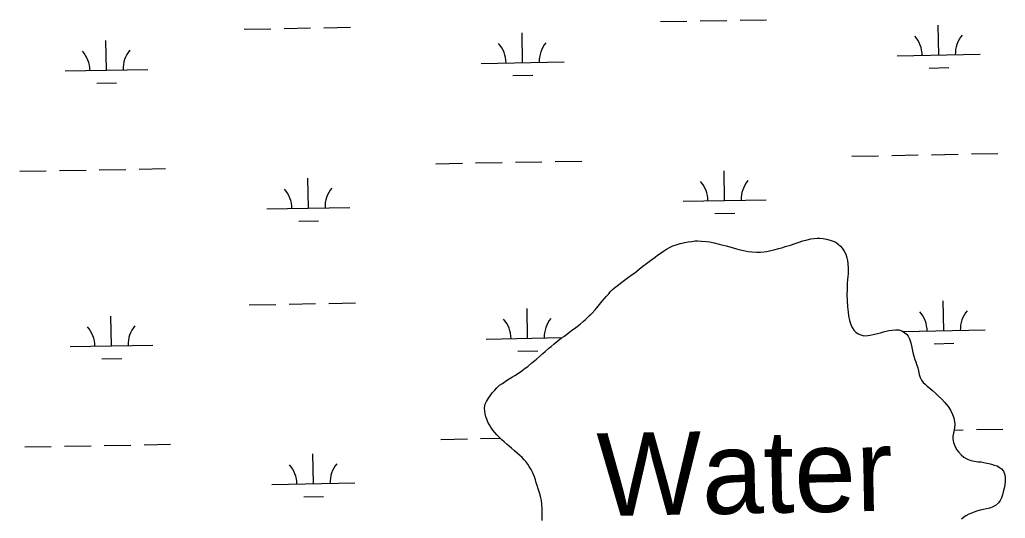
# Model space of a CAD drawing. Extents: x 3925854 to 3964121, y 224593 to 250589.
# Drawn here: x 3937374 to 3938563, y 245127 to 245729 of the extents above; entities that cross this region are included whole.
import ezdxf

# ---------------------------------------------------------------- set-up
doc = ezdxf.new("R2010")
doc.units = 0
for name, color, linetype in [('V-RIVR-IDEN', 7, 'Continuous'), ('V-TOPO-SHOR', 7, 'Continuous'), ('V-WETL-SWMP', 7, 'Continuous')]:
    doc.layers.add(name, color=color, linetype=linetype)

msp = doc.modelspace()

# ---------------------------------------------------------------- linework, layer by layer
at = {"layer": 'V-TOPO-SHOR'}
for points in [[(3938202.087, 245461.462), (3938205.712, 245460.911), (3938211.537, 245459.952), (3938217.353, 245458.218), (3938222.397, 245457.007), (3938226.02, 245456.198), (3938230.415, 245454.994), (3938234.165, 245453.794), (3938238.175, 245452.723), (3938241.407, 245451.918), (3938244.64, 245451.111), (3938248.908, 245450.038), (3938252.404, 245449.489), (3938256.935, 245448.801), (3938262.763, 245448.492), (3938267.304, 245448.713), (3938271.324, 245449.065), (3938275.088, 245449.553), (3938279.891, 245450.419), (3938283.528, 245451.293), (3938289.375, 245452.928), (3938294.052, 245454.312), (3938297.174, 245455.453), (3938303.539, 245457.212), (3938309.001, 245459.24), (3938312.769, 245460.372), (3938318.358, 245462.14), (3938323.554, 245463.391), (3938328.1, 245464.517), (3938331.605, 245465.136), (3938335.496, 245465.359), (3938338.736, 245465.332), (3938343.012, 245465.165), (3938347.022, 245464.354), (3938351.419, 245463.147), (3938354.907, 245461.822), (3938358.005, 245460.499), (3938361.098, 245458.14), (3938363.797, 245455.654), (3938365.849, 245453.302), (3938368.153, 245449.911), (3938370.064, 245446.008), (3938371.453, 245441.588), (3938372.073, 245438.473), (3938372.563, 245435.098), (3938372.898, 245429.003), (3938372.976, 245423.039), (3938372.681, 245419.023), (3938372.397, 245415.916), (3938371.958, 245410.346), (3938371.645, 245404.128), (3938371.588, 245397.259), (3938371.784, 245390.128), (3938372.366, 245382.474), (3938372.597, 245379.232), (3938372.96, 245376.12), (3938373.57, 245371.837), (3938374.688, 245366.252), (3938376.202, 245361.444), (3938377.726, 245357.802), (3938379.901, 245354.544), (3938382.084, 245352.191), (3938384.916, 245350.091), (3938388.146, 245348.768), (3938391.898, 245347.828), (3938396.563, 245347.919), (3938399.549, 245348.41), (3938403.184, 245349.156), (3938408.251, 245350.538), (3938412.148, 245351.412), (3938415.786, 245352.418), (3938418.776, 245353.299), (3938422.022, 245354.048), (3938426.175, 245354.661), (3938430.195, 245355.015), (3938434.082, 245354.722), (3938437.83, 245353.653), (3938440.927, 245351.812), (3938443.37, 245349.586), (3938445.551, 245347.103), (3938447.081, 245344.109), (3938448.595, 245339.172), (3938449.34, 245335.536), (3938450.081, 245331.383), (3938451.085, 245327.484), (3938452.344, 245323.195), (3938453.606, 245319.167), (3938454.487, 245316.179), (3938455.627, 245313.318), (3938456.887, 245309.029), (3938457.761, 245305.263), (3938458.763, 245300.976), (3938459.766, 245297.337), (3938461.425, 245294.214), (3938463.475, 245291.474), (3938466.048, 245289.118), (3938468.493, 245287.023), (3938471.45, 245284.535), (3938474.795, 245281.524), (3938478.266, 245278.254), (3938481.995, 245274.721)], [(3937993.691, 245180.314), (3937992.29, 245183.177), (3937990.631, 245186.305), (3937988.458, 245189.821), (3937986.799, 245192.817), (3937984.493, 245195.82), (3937982.439, 245198.171), (3937979.871, 245200.784), (3937977.17, 245203.27), (3937973.825, 245206.152), (3937970.737, 245208.769), (3937966.878, 245212.173), (3937964.433, 245214.268), (3937961.603, 245216.625), (3937958.129, 245219.767), (3937955.559, 245222.251), (3937952.473, 245225.131), (3937949.517, 245228.137), (3937946.822, 245231.142), (3937944.51, 245233.755), (3937941.95, 245237.404), (3937940.291, 245240.272), (3937938.505, 245243.657), (3937937.238, 245246.907), (3937936.099, 245250.028), (3937935.349, 245253.405), (3937934.86, 245256.778), (3937934.637, 245260.799), (3937935.45, 245265.071), (3937937.037, 245268.557), (3937939.404, 245272.552), (3937941.371, 245275.258), (3937944.256, 245279.12), (3937946.747, 245282.211), (3937949.233, 245285.041), (3937952.368, 245287.994), (3937956.02, 245290.296), (3937960.974, 245293.622), (3937964.363, 245295.926), (3937968.4, 245298.226), (3937971.005, 245299.758), (3937975.439, 245302.701), (3937979.351, 245305.39), (3937983.656, 245308.462), (3937986.656, 245310.77), (3937991.356, 245314.876), (3937995.012, 245317.696), (3937997.361, 245319.619), (3938000.887, 245322.831), (3938004.934, 245326.165), (3938007.81, 245328.862), (3938011.99, 245332.585), (3938014.863, 245334.893), (3938018.648, 245337.971), (3938022.826, 245341.564), (3938027.393, 245345.025), (3938030.262, 245346.944), (3938034.829, 245350.534), (3938039.525, 245353.993), (3938044.481, 245357.708), (3938049.831, 245361.679), (3938053.615, 245364.757), (3938056.231, 245367.198), (3938060.413, 245371.309), (3938064.334, 245375.163), (3938067.738, 245379.024), (3938069.964, 245381.596), (3938073.108, 245385.456), (3938076.383, 245389.317), (3938079.133, 245392.792), (3938081.099, 245395.109), (3938084.239, 245398.453), (3938086.074, 245400.898), (3938088.556, 245403.079), (3938091.167, 245405.392), (3938095.87, 245409.369), (3938098.479, 245411.29), (3938103.302, 245414.618), (3938108.262, 245418.464), (3938112.565, 245421.538), (3938115.696, 245423.842), (3938120.786, 245427.946), (3938125.484, 245431.534), (3938129.922, 245434.995), (3938134.62, 245438.715), (3938140.094, 245442.426), (3938143.228, 245444.863), (3938147.399, 245447.808), (3938150.14, 245449.858), (3938153.789, 245452.158), (3938158.346, 245454.58), (3938161.729, 245456.106), (3938165.631, 245457.63), (3938170.437, 245458.883), (3938176.022, 245460.262), (3938179.917, 245460.876), (3938184.589, 245461.482), (3938188.611, 245462.097), (3938191.851, 245462.068), (3938196.256, 245461.771), (3938202.087, 245461.462)], [(3938481.995, 245274.721), (3938485.854, 245271.188), (3938489.192, 245267.791), (3938491.375, 245265.308), (3938493.81, 245262.177), (3938496.497, 245258.134), (3938498.914, 245252.799), (3938500.563, 245248.509), (3938501.433, 245244.353), (3938501.66, 245240.591), (3938501.372, 245237.224), (3938500.827, 245234.248), (3938500.016, 245230.367), (3938499.336, 245226.745), (3938499.178, 245223.376), (3938500.046, 245218.96), (3938501.566, 245214.801), (3938503.864, 245210.633), (3938506.17, 245207.631), (3938509.121, 245204.235), (3938512.337, 245201.226), (3938515.949, 245199.379), (3938519.824, 245197.792), (3938525.126, 245196.448), (3938529.917, 245195.76), (3938533.544, 245195.47), (3938538.201, 245194.521), (3938542.471, 245193.577), (3938545.703, 245192.641), (3938549.194, 245191.703), (3938552.555, 245190.638), (3938555.392, 245188.928), (3938557.837, 245186.962), (3938560.276, 245184.22), (3938561.796, 245179.929), (3938562.412, 245176.425), (3938562.506, 245172.276), (3938562.08, 245168.004), (3938561.136, 245163.734), (3938560.063, 245159.595), (3938559.123, 245155.974), (3938557.798, 245152.355), (3938556.213, 245149), (3938554.374, 245146.164), (3938550.847, 245143.084), (3938547.46, 245141.169), (3938543.689, 245139.776), (3938539.794, 245139.033), (3938536.159, 245138.156), (3938532.262, 245137.284), (3938527.713, 245135.895), (3938522.902, 245134.253), (3938518.741, 245132.473), (3938515.091, 245130.302), (3938512.224, 245128.383), (3938509.615, 245126.462)], [(3938003.841, 245124.881), (3938004.136, 245129.026), (3938004.174, 245133.692), (3938003.959, 245138.748), (3938003.619, 245144.325), (3938003.011, 245148.867), (3938002.393, 245152.242), (3938001.643, 245155.62), (3938000.509, 245159.259), (3937999.116, 245163.029), (3937997.981, 245166.927), (3937996.847, 245170.437), (3937995.841, 245174.074), (3937994.702, 245177.324), (3937993.691, 245180.314)]]:
    msp.add_lwpolyline(points, dxfattribs=at)
at = {"layer": 'V-WETL-SWMP'}
for p, q in [((3938146.602, 245726.768), (3938178.597, 245727.35)), ((3938194.594, 245727.641), (3938226.589, 245728.223)), ((3938242.586, 245728.514), (3938274.581, 245729.095)), ((3937644.777, 245717.643), (3937676.772, 245718.225)), ((3937692.769, 245718.516), (3937724.764, 245719.098)), ((3937740.761, 245719.389), (3937772.756, 245719.971)), ((3937980.41, 245677.309), (3937979.755, 245713.303)), ((3938482.235, 245686.433), (3938481.58, 245722.427)), ((3937478.585, 245668.184), (3937477.93, 245704.178)), ((3937930.418, 245676.4), (3938030.402, 245678.218)), ((3938432.243, 245685.524), (3938532.227, 245687.342)), ((3937428.593, 245667.275), (3937528.577, 245669.093)), ((3938470.517, 245670.787), (3938494.513, 245671.223)), ((3937466.867, 245652.537), (3937490.863, 245652.974)), ((3937968.692, 245661.662), (3937992.688, 245662.098)), ((3937971.751, 245557.06), (3938003.745, 245557.642)), ((3938019.743, 245557.933), (3938051.737, 245558.515)), ((3938377.591, 245564.44), (3938409.586, 245565.022)), ((3938425.584, 245565.312), (3938457.578, 245565.894)), ((3938473.576, 245566.185), (3938505.57, 245566.767)), ((3938521.568, 245567.058), (3938553.562, 245567.639)), ((3937373.941, 245546.19), (3937405.936, 245546.772)), ((3937421.933, 245547.063), (3937453.928, 245547.645)), ((3937469.925, 245547.936), (3937501.92, 245548.517)), ((3937517.918, 245548.808), (3937549.912, 245549.39)), ((3937875.766, 245555.315), (3937907.761, 245555.897)), ((3937923.758, 245556.188), (3937955.753, 245556.769)), ((3938223.947, 245510.896), (3938223.293, 245546.89)), ((3937722.122, 245501.771), (3937721.468, 245537.765)), ((3938173.956, 245509.987), (3938273.939, 245511.805)), ((3937672.131, 245500.862), (3937772.114, 245502.68)), ((3937710.405, 245486.124), (3937734.401, 245486.561)), ((3938212.23, 245495.249), (3938236.226, 245495.685)), ((3938318.358, 245462.139), (3938323.553, 245463.39)), ((3938323.553, 245463.39), (3938328.1, 245464.517)), ((3938328.1, 245464.517), (3938331.605, 245465.135)), ((3938331.605, 245465.135), (3938335.495, 245465.36)), ((3938335.495, 245465.36), (3938338.735, 245465.332)), ((3938338.735, 245465.332), (3938343.011, 245465.165)), ((3938343.011, 245465.165), (3938347.022, 245464.353)), ((3938347.022, 245464.353), (3938351.419, 245463.148)), ((3938351.419, 245463.148), (3938354.907, 245461.822)), ((3938150.14, 245449.857), (3938153.789, 245452.158)), ((3938153.789, 245452.158), (3938158.346, 245454.581)), ((3938158.346, 245454.581), (3938161.73, 245456.107)), ((3938161.73, 245456.107), (3938165.631, 245457.629)), ((3938165.631, 245457.629), (3938170.438, 245458.884)), ((3938170.438, 245458.884), (3938176.023, 245460.261)), ((3938176.023, 245460.261), (3938179.917, 245460.875)), ((3938179.917, 245460.875), (3938184.589, 245461.483)), ((3938184.589, 245461.483), (3938188.612, 245462.096)), ((3938188.612, 245462.096), (3938191.852, 245462.068)), ((3938191.852, 245462.068), (3938196.257, 245461.771)), ((3938196.257, 245461.771), (3938202.087, 245461.461)), ((3938202.087, 245461.461), (3938205.711, 245460.911)), ((3938205.711, 245460.911), (3938211.536, 245459.953)), ((3938211.536, 245459.953), (3938217.353, 245458.218)), ((3938217.353, 245458.218), (3938222.398, 245457.008)), ((3938222.398, 245457.008), (3938226.02, 245456.199)), ((3938226.02, 245456.199), (3938230.416, 245454.994)), ((3938230.416, 245454.994), (3938234.165, 245453.795)), ((3938234.165, 245453.795), (3938238.174, 245452.723)), ((3938238.174, 245452.723), (3938244.641, 245451.112)), ((3938244.641, 245451.112), (3938248.909, 245450.038)), ((3938279.89, 245450.418), (3938283.527, 245451.293)), ((3938283.527, 245451.293), (3938289.374, 245452.928)), ((3938289.374, 245452.928), (3938294.052, 245454.313)), ((3938294.052, 245454.313), (3938297.173, 245455.453)), ((3938297.173, 245455.453), (3938303.539, 245457.212)), ((3938303.539, 245457.212), (3938309, 245459.239)), ((3938309, 245459.239), (3938312.769, 245460.372)), ((3938312.769, 245460.372), (3938318.358, 245462.139)), ((3938354.907, 245461.822), (3938358.006, 245460.499)), ((3938358.006, 245460.499), (3938361.097, 245458.139)), ((3938361.097, 245458.139), (3938363.797, 245455.653)), ((3938363.797, 245455.653), (3938365.85, 245453.302)), ((3938365.85, 245453.302), (3938368.154, 245449.912)), ((3938129.921, 245434.996), (3938134.619, 245438.715)), ((3938134.619, 245438.715), (3938140.095, 245442.426)), ((3938140.095, 245442.426), (3938143.227, 245444.862)), ((3938143.227, 245444.862), (3938147.4, 245447.807)), ((3938147.4, 245447.807), (3938150.14, 245449.857)), ((3938248.909, 245450.038), (3938252.404, 245449.489)), ((3938252.404, 245449.489), (3938256.934, 245448.802)), ((3938256.934, 245448.802), (3938262.764, 245448.492)), ((3938262.764, 245448.492), (3938267.303, 245448.712)), ((3938267.303, 245448.712), (3938271.324, 245449.066)), ((3938271.324, 245449.066), (3938275.087, 245449.552)), ((3938275.087, 245449.552), (3938279.89, 245450.418)), ((3938368.154, 245449.912), (3938370.065, 245446.007)), ((3938370.065, 245446.007), (3938371.452, 245441.588)), ((3938371.452, 245441.588), (3938372.073, 245438.472)), ((3938115.696, 245423.843), (3938120.786, 245427.947)), ((3938120.786, 245427.947), (3938125.484, 245431.535)), ((3938125.484, 245431.535), (3938129.921, 245434.996)), ((3938372.073, 245438.472), (3938372.562, 245435.098)), ((3938372.562, 245435.098), (3938372.898, 245429.003)), ((3938372.898, 245429.003), (3938372.976, 245423.04)), ((3938103.302, 245414.618), (3938108.261, 245418.464)), ((3938108.261, 245418.464), (3938112.565, 245421.537)), ((3938112.565, 245421.537), (3938115.696, 245423.843)), ((3938372.396, 245415.916), (3938371.959, 245410.346)), ((3938372.682, 245419.024), (3938372.396, 245415.916)), ((3938372.976, 245423.04), (3938372.682, 245419.024)), ((3938086.074, 245400.898), (3938088.556, 245403.08)), ((3938088.556, 245403.08), (3938091.168, 245405.391)), ((3938091.168, 245405.391), (3938095.869, 245409.368)), ((3938095.869, 245409.368), (3938098.478, 245411.29)), ((3938098.478, 245411.29), (3938103.302, 245414.618)), ((3938371.646, 245404.128), (3938371.587, 245397.258)), ((3938371.959, 245410.346), (3938371.646, 245404.128)), ((3938076.382, 245389.317), (3938079.134, 245392.793)), ((3938079.134, 245392.793), (3938081.099, 245395.109)), ((3938081.099, 245395.109), (3938084.238, 245398.452)), ((3938084.238, 245398.452), (3938086.074, 245400.898)), ((3938371.587, 245397.258), (3938371.784, 245390.128)), ((3937650.825, 245385.023), (3937682.82, 245385.605)), ((3937698.817, 245385.896), (3937730.812, 245386.478)), ((3937746.809, 245386.769), (3937778.804, 245387.351)), ((3937986.458, 245344.689), (3937985.803, 245380.683)), ((3938067.738, 245379.023), (3938069.964, 245381.596)), ((3938069.964, 245381.596), (3938073.108, 245385.457)), ((3938073.108, 245385.457), (3938076.382, 245389.317)), ((3938371.784, 245390.128), (3938372.366, 245382.475)), ((3938372.366, 245382.475), (3938372.597, 245379.233)), ((3938372.597, 245379.233), (3938372.959, 245376.119)), ((3938488.283, 245353.813), (3938487.628, 245389.807)), ((3937484.633, 245335.564), (3937483.978, 245371.558)), ((3938056.23, 245367.198), (3938064.335, 245375.164)), ((3938064.335, 245375.164), (3938067.738, 245379.023)), ((3938372.959, 245376.119), (3938373.57, 245371.837)), ((3938373.57, 245371.837), (3938374.688, 245366.253)), ((3938039.525, 245353.992), (3938044.482, 245357.708)), ((3938044.482, 245357.708), (3938049.831, 245361.68)), ((3938049.831, 245361.68), (3938053.616, 245364.757)), ((3938053.616, 245364.757), (3938056.23, 245367.198)), ((3938374.688, 245366.253), (3938376.202, 245361.444)), ((3938376.202, 245361.444), (3938377.725, 245357.802)), ((3938377.725, 245357.802), (3938379.901, 245354.543)), ((3937936.466, 245343.78), (3938028.021, 245345.444)), ((3938022.826, 245341.564), (3938027.393, 245345.024)), ((3938027.393, 245345.024), (3938030.261, 245346.943)), ((3938030.261, 245346.943), (3938034.828, 245350.533)), ((3938034.828, 245350.533), (3938039.525, 245353.992)), ((3938379.901, 245354.543), (3938382.084, 245352.191)), ((3938382.084, 245352.191), (3938384.917, 245350.092)), ((3938384.917, 245350.092), (3938388.146, 245348.768)), ((3938388.146, 245348.768), (3938391.897, 245347.828)), ((3938391.897, 245347.828), (3938396.564, 245347.918)), ((3938396.564, 245347.918), (3938399.549, 245348.41)), ((3938399.549, 245348.41), (3938403.185, 245349.156)), ((3938403.185, 245349.156), (3938408.252, 245350.538)), ((3938408.252, 245350.538), (3938412.148, 245351.412)), ((3938412.148, 245351.412), (3938415.786, 245352.417)), ((3938415.786, 245352.417), (3938418.775, 245353.299)), ((3938418.775, 245353.299), (3938422.022, 245354.048)), ((3938422.022, 245354.048), (3938426.175, 245354.66)), ((3938426.175, 245354.66), (3938430.196, 245355.014)), ((3938430.196, 245355.014), (3938434.082, 245354.721)), ((3938434.082, 245354.721), (3938437.831, 245353.652)), ((3938437.831, 245353.652), (3938440.926, 245351.811)), ((3938439.064, 245352.918), (3938538.275, 245354.722)), ((3938440.926, 245351.811), (3938443.37, 245349.586)), ((3938443.37, 245349.586), (3938445.552, 245347.104)), ((3938445.552, 245347.104), (3938447.081, 245344.11)), ((3938447.081, 245344.11), (3938448.594, 245339.171)), ((3937434.641, 245334.655), (3937534.625, 245336.473)), ((3938007.81, 245328.862), (3938011.99, 245332.585)), ((3938011.99, 245332.585), (3938014.862, 245334.893)), ((3938014.862, 245334.893), (3938018.647, 245337.971)), ((3938018.647, 245337.971), (3938022.826, 245341.564)), ((3938448.594, 245339.171), (3938449.34, 245335.536)), ((3938449.34, 245335.536), (3938450.082, 245331.382)), ((3938476.565, 245338.167), (3938500.561, 245338.603)), ((3937472.915, 245319.917), (3937496.911, 245320.354)), ((3937974.74, 245329.042), (3937998.736, 245329.478)), ((3937997.361, 245319.62), (3938000.888, 245322.83)), ((3938000.888, 245322.83), (3938004.935, 245326.165)), ((3938004.935, 245326.165), (3938007.81, 245328.862)), ((3938450.082, 245331.382), (3938451.085, 245327.484)), ((3938451.085, 245327.484), (3938452.344, 245323.196)), ((3938452.344, 245323.196), (3938453.605, 245319.167)), ((3937979.351, 245305.389), (3937983.655, 245308.462)), ((3937983.655, 245308.462), (3937986.656, 245310.769)), ((3937986.656, 245310.769), (3937991.357, 245314.876)), ((3937991.357, 245314.876), (3937995.011, 245317.696)), ((3937995.011, 245317.696), (3937997.361, 245319.62)), ((3938453.605, 245319.167), (3938454.486, 245316.178)), ((3938454.486, 245316.178), (3938455.628, 245313.317)), ((3938455.628, 245313.317), (3938456.887, 245309.029)), ((3938456.887, 245309.029), (3938457.762, 245305.262)), ((3937964.363, 245295.927), (3937968.401, 245298.225)), ((3937968.401, 245298.225), (3937971.006, 245299.758)), ((3937971.006, 245299.758), (3937975.439, 245302.701)), ((3937975.439, 245302.701), (3937979.351, 245305.389)), ((3938457.762, 245305.262), (3938458.762, 245300.976)), ((3938458.762, 245300.976), (3938459.767, 245297.338)), ((3938459.767, 245297.338), (3938461.425, 245294.213)), ((3937946.746, 245282.211), (3937949.233, 245285.041)), ((3937949.233, 245285.041), (3937952.369, 245287.995)), ((3937952.369, 245287.995), (3937956.019, 245290.296)), ((3937956.019, 245290.296), (3937960.973, 245293.623)), ((3937960.973, 245293.623), (3937964.363, 245295.927)), ((3938461.425, 245294.213), (3938463.475, 245291.473)), ((3938463.475, 245291.473), (3938466.047, 245289.118)), ((3938466.047, 245289.118), (3938468.492, 245287.023)), ((3938468.492, 245287.023), (3938471.451, 245284.535)), ((3938471.451, 245284.535), (3938474.795, 245281.525)), ((3937937.036, 245268.556), (3937939.404, 245272.553)), ((3937939.404, 245272.553), (3937941.371, 245275.258)), ((3937941.371, 245275.258), (3937944.256, 245279.121)), ((3937944.256, 245279.121), (3937946.746, 245282.211)), ((3938474.795, 245281.525), (3938478.266, 245278.254)), ((3938478.266, 245278.254), (3938481.995, 245274.722)), ((3938481.995, 245274.722), (3938485.853, 245271.189)), ((3937934.636, 245260.799), (3937935.45, 245265.07)), ((3937934.86, 245256.779), (3937934.636, 245260.799)), ((3937935.45, 245265.07), (3937937.036, 245268.556)), ((3938485.853, 245271.189), (3938489.193, 245267.79)), ((3938489.193, 245267.79), (3938491.375, 245265.309)), ((3938491.375, 245265.309), (3938493.811, 245262.177)), ((3938493.811, 245262.177), (3938496.498, 245258.135)), ((3937935.349, 245253.405), (3937934.86, 245256.779)), ((3937936.098, 245250.029), (3937935.349, 245253.405)), ((3937937.237, 245246.908), (3937936.098, 245250.029)), ((3938496.498, 245258.135), (3938498.914, 245252.8)), ((3938498.914, 245252.8), (3938500.562, 245248.509)), ((3938500.562, 245248.509), (3938501.433, 245244.353)), ((3937938.505, 245243.657), (3937937.237, 245246.908)), ((3937940.291, 245240.271), (3937938.505, 245243.657)), ((3937941.951, 245237.405), (3937940.291, 245240.271)), ((3937944.511, 245233.754), (3937941.951, 245237.405)), ((3938501.371, 245237.225), (3938500.827, 245234.249)), ((3938501.66, 245240.592), (3938501.371, 245237.225)), ((3938501.433, 245244.353), (3938501.66, 245240.592)), ((3937946.822, 245231.141), (3937944.511, 245233.754)), ((3937949.518, 245228.137), (3937946.822, 245231.141)), ((3937952.473, 245225.13), (3937949.518, 245228.137)), ((3937955.559, 245222.252), (3937952.473, 245225.13)), ((3938499.336, 245226.744), (3938499.178, 245223.375)), ((3938500.016, 245230.367), (3938499.336, 245226.744)), ((3938500.827, 245234.249), (3938500.016, 245230.367)), ((3938500.764, 245233.949), (3938511.618, 245234.147)), ((3938527.616, 245234.438), (3938559.61, 245235.019)), ((3937379.989, 245213.57), (3937411.984, 245214.152)), ((3937427.981, 245214.443), (3937459.976, 245215.025)), ((3937475.974, 245215.316), (3937507.968, 245215.897)), ((3937523.966, 245216.188), (3937555.96, 245216.77)), ((3937881.814, 245222.695), (3937913.809, 245223.277)), ((3937929.807, 245223.568), (3937953.683, 245224.002)), ((3937958.13, 245219.767), (3937955.559, 245222.252)), ((3937961.602, 245216.626), (3937958.13, 245219.767)), ((3937964.433, 245214.268), (3937961.602, 245216.626)), ((3937966.878, 245212.173), (3937964.433, 245214.268)), ((3938499.178, 245223.375), (3938500.047, 245218.961)), ((3938500.047, 245218.961), (3938501.566, 245214.8)), ((3938501.566, 245214.8), (3938503.863, 245210.632)), ((3937728.17, 245169.151), (3937727.516, 245205.145)), ((3937970.737, 245208.77), (3937966.878, 245212.173)), ((3937973.825, 245206.151), (3937970.737, 245208.77)), ((3937977.17, 245203.27), (3937973.825, 245206.151)), ((3937979.87, 245200.784), (3937977.17, 245203.27)), ((3938503.863, 245210.632), (3938506.17, 245207.631)), ((3938506.17, 245207.631), (3938509.122, 245204.235)), ((3938509.122, 245204.235), (3938512.336, 245201.226)), ((3938512.336, 245201.226), (3938515.949, 245199.38)), ((3937982.44, 245198.17), (3937979.87, 245200.784)), ((3937984.493, 245195.819), (3937982.44, 245198.17)), ((3937986.8, 245192.818), (3937984.493, 245195.819)), ((3937988.459, 245189.822), (3937986.8, 245192.818)), ((3937990.632, 245186.304), (3937988.459, 245189.822)), ((3938515.949, 245199.38), (3938519.824, 245197.792)), ((3938519.824, 245197.792), (3938525.127, 245196.449)), ((3938525.127, 245196.449), (3938529.917, 245195.76)), ((3938529.917, 245195.76), (3938533.543, 245195.469)), ((3938533.543, 245195.469), (3938538.201, 245194.522)), ((3938538.201, 245194.522), (3938542.47, 245193.577)), ((3938542.47, 245193.577), (3938545.703, 245192.642)), ((3938545.703, 245192.642), (3938549.194, 245191.704)), ((3938549.194, 245191.704), (3938552.555, 245190.638)), ((3938552.555, 245190.638), (3938555.392, 245188.929)), ((3937992.29, 245183.178), (3937990.632, 245186.304)), ((3937993.691, 245180.315), (3937992.29, 245183.178)), ((3937994.702, 245177.325), (3937993.691, 245180.315)), ((3937995.841, 245174.075), (3937994.702, 245177.325)), ((3938555.392, 245188.929), (3938557.837, 245186.963)), ((3938557.837, 245186.963), (3938560.276, 245184.22)), ((3938560.276, 245184.22), (3938561.795, 245179.93)), ((3938561.795, 245179.93), (3938562.412, 245176.425)), ((3937678.179, 245168.242), (3937778.162, 245170.06)), ((3937996.846, 245170.437), (3937995.841, 245174.075)), ((3937997.982, 245166.927), (3937996.846, 245170.437)), ((3937999.115, 245163.029), (3937997.982, 245166.927)), ((3938562.08, 245168.003), (3938561.136, 245163.733)), ((3938562.506, 245172.276), (3938562.08, 245168.003)), ((3938562.412, 245176.425), (3938562.506, 245172.276)), ((3937716.453, 245153.504), (3937740.449, 245153.941)), ((3938000.508, 245159.258), (3937999.115, 245163.029)), ((3938001.643, 245155.619), (3938000.508, 245159.258)), ((3938002.392, 245152.242), (3938001.643, 245155.619)), ((3938559.124, 245155.974), (3938557.797, 245152.356)), ((3938561.136, 245163.733), (3938559.124, 245155.974)), ((3938003.011, 245148.867), (3938002.392, 245152.242)), ((3938003.619, 245144.325), (3938003.011, 245148.867)), ((3938003.96, 245138.749), (3938003.619, 245144.325)), ((3938550.847, 245143.084), (3938547.46, 245141.169)), ((3938554.373, 245146.164), (3938550.847, 245143.084)), ((3938556.212, 245149), (3938554.373, 245146.164)), ((3938557.797, 245152.356), (3938556.212, 245149)), ((3938004.175, 245133.692), (3938003.96, 245138.749)), ((3938004.135, 245129.026), (3938004.175, 245133.692)), ((3938515.092, 245130.303), (3938512.224, 245128.383)), ((3938518.74, 245132.474), (3938515.092, 245130.303)), ((3938522.903, 245134.253), (3938518.74, 245132.474)), ((3938527.713, 245135.896), (3938522.903, 245134.253)), ((3938532.261, 245137.283), (3938527.713, 245135.896)), ((3938536.158, 245138.156), (3938532.261, 245137.283)), ((3938539.794, 245139.032), (3938536.158, 245138.156)), ((3938543.689, 245139.776), (3938539.794, 245139.032)), ((3938547.46, 245141.169), (3938543.689, 245139.776)), ((3938003.84, 245124.881), (3938004.135, 245129.026)), ((3938512.224, 245128.383), (3938509.615, 245126.462))]:
    msp.add_line(p, q, dxfattribs=at)
for centre, start, end in [((3937925.167, 245676.779), 0.269879, 41.813537), ((3938035.635, 245678.788), 140.269876, 181.813534), ((3938426.992, 245685.904), 0.269879, 41.813537), ((3938537.46, 245687.912), 140.269876, 181.813534), ((3937423.342, 245667.654), 0.269879, 41.813537), ((3937533.81, 245669.663), 140.269876, 181.813534), ((3938168.705, 245510.366), 0.269879, 41.813537), ((3938279.173, 245512.375), 140.269876, 181.813534), ((3937666.88, 245501.241), 0.269879, 41.813537), ((3937777.348, 245503.25), 140.269876, 181.813534), ((3937931.215, 245344.159), 0.269879, 41.813537), ((3938041.683, 245346.168), 140.269876, 181.813534), ((3938433.041, 245353.284), 0.269879, 41.813537), ((3938543.508, 245355.292), 140.269876, 181.813534), ((3937429.39, 245335.034), 0.269879, 41.813537), ((3937539.858, 245337.043), 140.269876, 181.813534), ((3937672.928, 245168.621), 0.269879, 41.813537), ((3937783.396, 245170.63), 140.269876, 181.813534)]:
    msp.add_arc(centre, 35.246, start, end, dxfattribs=at)

# ---------------------------------------------------------------- texts
at = {"layer": 'V-RIVR-IDEN'}
msp.add_text('Water', height=99.9998, rotation=1.078661, dxfattribs=at).set_placement((3938071.044, 245129.991))

doc.saveas('drawing.dxf')
